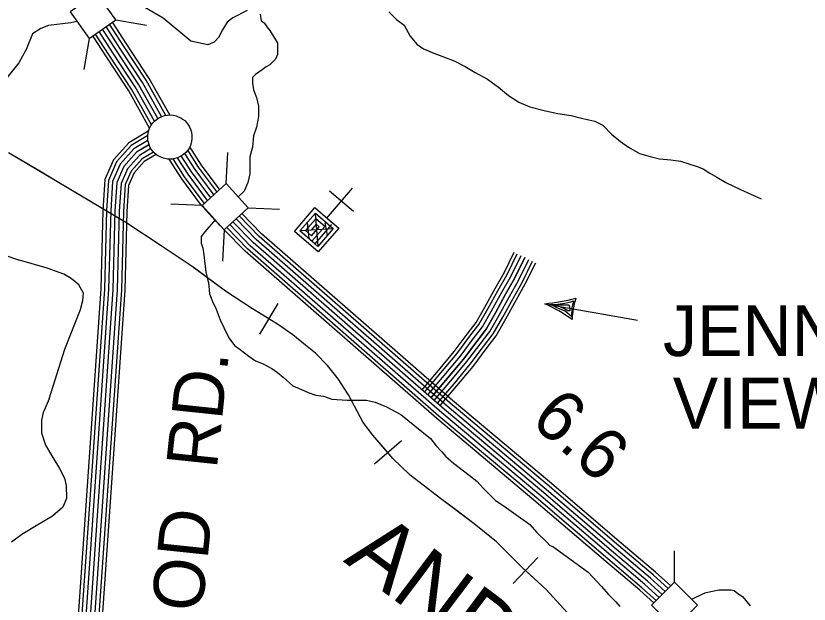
# Model space of a CAD drawing. Extents: x 1788175 to 1969470, y 584502 to 738744.
# Drawn here: x 1897454 to 1903219, y 657322 to 661596 of the extents above; entities that cross this region are included whole.
import ezdxf

# ---------------------------------------------------------------- set-up
doc = ezdxf.new("R2010")
doc.units = 0
for name, color, linetype in [('DESIGN - CONTOURS - Intermediate with optional Text', 7, 'Continuous'), ('DESIGN - ROW - Right-of-Way and Easement Labels', 7, 'Continuous'), ('DESIGN - TRAFFIC CONTROL PERMANENT - Signalization', 7, 'Continuous'), ('DESIGN - TRANSPORTATION - Text', 7, 'Continuous'), ('DESIGN - UTILITIES - Cable (Underground) with Text', 7, 'Continuous'), ('DESIGN - VEGETATION - Features with Text', 7, 'Continuous'), ('SURVEY - CENTERLINE - Preliminary Text', 7, 'Continuous'), ('SURVEY - DRAINAGE - Storm Sewer', 7, 'Continuous'), ('SURVEY - TRANSPORTATION - Roads', 7, 'Continuous'), ('SURVEY - VEGETATION - Features with Text', 7, 'Continuous')]:
    doc.layers.add(name, color=color, linetype=linetype)

msp = doc.modelspace()

# ---------------------------------------------------------------- linework, layer by layer
at = {"layer": 'DESIGN - CONTOURS - Intermediate with optional Text'}
for p, q in [((1899359.4, 659506.3), (1899225, 659283.8)), ((1900256, 658508.2), (1900059.5, 658338)), ((1901247, 657661.3), (1901069.5, 657471.4))]:
    msp.add_line(p, q, dxfattribs=at)
for points in [[(1901461.8, 657262), (1901307.1, 657427.2), (1901134.4, 657588.6), (1900947.9, 657774.2), (1900785, 657905.5), (1900540.5, 658089.4), (1900319.9, 658259.2), (1900194.9, 658380.2), (1900048.3, 658549.4), (1899979, 658642), (1899872.6, 658843), (1899795.6, 658959.6), (1899720.3, 659056.3), (1899631.1, 659145), (1899559.5, 659203.6), (1899466.2, 659278.3), (1899354.8, 659357.2), (1899173.7, 659466.6), (1898978.8, 659596.1), (1898742.3, 659770), (1898517.5, 659919.8), (1898253, 660093.8), (1897751.5, 660393.7), (1897401.4, 660601.8)], [(1897628.6, 660466.8), (1897401.4, 660601.8)], [(1898195.3, 660128.3), (1897751.5, 660393.7), (1897628.6, 660466.8)], [(1898747.1, 659766.4), (1898742.3, 659770), (1898517.5, 659919.8), (1898253, 660093.8), (1898195.3, 660128.3)], [(1899292.2, 659395), (1899173.7, 659466.6), (1898978.8, 659596.1), (1898747.1, 659766.4)], [(1899789.4, 658967.5), (1899720.3, 659056.3), (1899631.1, 659145), (1899559.5, 659203.6), (1899466.2, 659278.3), (1899354.8, 659357.2), (1899292.2, 659395)], [(1900157.7, 658423.1), (1900048.3, 658549.4), (1899979, 658642), (1899872.6, 658843), (1899795.6, 658959.6), (1899789.4, 658967.5)], [(1900661.1, 657998.7), (1900540.5, 658089.4), (1900319.9, 658259.2), (1900194.9, 658380.2), (1900157.7, 658423.1)], [(1901158.3, 657566.4), (1901134.4, 657588.6), (1900947.9, 657774.2), (1900785, 657905.5), (1900661.1, 657998.7)], [(1901612.9, 657089.2), (1901580.8, 657135), (1901461.8, 657262), (1901307.1, 657427.2), (1901158.3, 657566.4)]]:
    msp.add_lwpolyline(points, dxfattribs=at)
at = {"layer": 'DESIGN - ROW - Right-of-Way and Easement Labels'}
for p, q in [((1901299, 659505), (1901972.9, 659386.2)), ((1901333.6, 659498.8), (1901392.1, 659501.4)), ((1901381.4, 659477.5), (1901346.3, 659497.7)), ((1901346.3, 659497.7), (1901472, 659497)), ((1901392.1, 659501.4), (1901443.9, 659508.4)), ((1901443.9, 659508.4), (1901487.5, 659517.9)), ((1901472, 659497), (1901477.8, 659481)), ((1901487.5, 659517.9), (1901507.1, 659525.2)), ((1901507.1, 659525.2), (1901493.9, 659474.9)), ((1901446.7, 659450.9), (1901381.4, 659477.5)), ((1901435.9, 659469), (1901412.9, 659479.4)), ((1901465.5, 659454.1), (1901435.9, 659469)), ((1901492.4, 659411.7), (1901446.7, 659450.9)), ((1901480.5, 659453.6), (1901465.5, 659454.1)), ((1901477.8, 659481), (1901480.5, 659453.6)), ((1901493.9, 659474.9), (1901492.4, 659411.7))]:
    msp.add_line(p, q, dxfattribs=at)
for centre, radius, start, end in [((1901142.4, 661049.4), 1552.3, 275.78757, 284.21535), ((1902028.6, 659376.4), 532.3, 161.5708, 178.4292), ((1900706.9, 658251.4), 1386.4, 55.27927, 64.71781)]:
    msp.add_arc(centre, radius, start, end, dxfattribs=at)
at = {"layer": 'DESIGN - TRANSPORTATION - Text'}
for points in [[(1899136.5, 661634.9), (1899030.1, 661581.6), (1898989.9, 661549.9), (1898955.5, 661494.1), (1898927.1, 661438.2), (1898894.8, 661404.4), (1898848.7, 661386.7), (1898725, 661411.6), (1898523.8, 661578.9), (1898390.8, 661656.2)], [(1900164, 661625.5), (1900221.6, 661571.1), (1900275.2, 661528.6), (1900320.6, 661448.2), (1900368.1, 661389.8), (1900415.8, 661357.5), (1900491.6, 661324.9), (1900639.1, 661269.8), (1900718.7, 661229.2), (1900792.4, 661184.6), (1900881.9, 661135.9), (1900961.5, 661079.3), (1901035, 661018.7), (1901108.6, 660970.1), (1901190.3, 660935.5), (1901304, 660906.6), (1901393.8, 660888), (1901489.6, 660871.3), (1901575.5, 660850.6), (1901661.3, 660830), (1901719, 660801.6), (1901782.5, 660737), (1901848.1, 660684.5), (1901905.7, 660642.1), (1901985.3, 660597.4), (1902065.1, 660574.8), (1902133, 660558.3), (1902214.9, 660549.7), (1902284.8, 660541.2), (1902406.4, 660502.3), (1902450.3, 660484), (1902498, 660453.6), (1902547.8, 660423.2), (1902613.4, 660386.7), (1902721, 660335.9), (1902870.4, 660266.8)], [(1899230.7, 661608), (1899237.6, 661559.3), (1899258.5, 661545.4), (1899279.3, 661517.6), (1899300.2, 661489.8), (1899334.9, 661434.3), (1899355.8, 661399.5), (1899355.8, 661357.8), (1899355.8, 661316.1), (1899341.9, 661281.4), (1899300.2, 661239.7), (1899272.4, 661225.8), (1899244.6, 661205), (1899196, 661170.2), (1899175.1, 661149.4), (1899175.1, 661107.7), (1899182.1, 661059.1), (1899202.9, 661003.5), (1899216.8, 660941), (1899216.8, 660864.5), (1899202.9, 660788.1), (1899182.1, 660725.6), (1899175.1, 660642.2), (1899154.3, 660572.7), (1899154.3, 660447.7), (1899140.4, 660385.1), (1899112.6, 660322.6), (1899070.9, 660280.9)], [(1897898.4, 661555), (1897854.3, 661546.7), (1897691.2, 661525.3), (1897635.4, 661503.8), (1897575.8, 661465.9), (1897529, 661352.2), (1897476.3, 661254.4), (1897389.5, 661147), (1897329, 661079.3), (1897280.3, 661007.8), (1897261.4, 660944.7), (1897258.9, 660807.6), (1897286.1, 660709.3), (1897289, 660565.1), (1897265.7, 660399.1), (1897236.7, 660257.2), (1897233.9, 660153.1), (1897225.3, 660075.1), (1897228.7, 660009), (1897238.5, 659974.9), (1897258.2, 659938.7), (1897305.8, 659896.3), (1897373.5, 659857.8), (1897481.2, 659821)], [(1898902.2, 660113.3), (1898827.7, 660027.3), (1898799.9, 659992.6), (1898799.9, 659943.9), (1898813.8, 659909.2), (1898820.8, 659860.6), (1898827.7, 659798), (1898834.7, 659735.5), (1898848.6, 659673), (1898855.5, 659659.1), (1898862.5, 659575.7), (1898883.3, 659520.1), (1898911.1, 659464.5), (1898938.9, 659388.1), (1898966.7, 659332.5), (1899001.4, 659256.1), (1899043.1, 659200.5), (1899084.8, 659172.7), (1899147.3, 659124.1), (1899196, 659089.3), (1899251.5, 659068.5), (1899279.3, 659054.6), (1899314.1, 659033.8), (1899355.8, 659006), (1899397.4, 658971.2), (1899466.9, 658908.7), (1899529.5, 658880.9), (1899578.1, 658860.1), (1899633.7, 658839.2), (1899689.3, 658832.3), (1899751.8, 658811.4), (1899863, 658804.5), (1899918.5, 658804.5), (1899960.2, 658804.5), (1900001.9, 658804.5), (1900064.4, 658790.6), (1900147.8, 658755.8), (1900252, 658700.3), (1900404.9, 658575.2), (1900467.4, 658526.6), (1900509.1, 658471), (1900550.8, 658429.3), (1900578.6, 658394.5), (1900634.2, 658345.9), (1900780.1, 658234.7), (1900807.9, 658213.9), (1900849.6, 658165.3), (1900905.1, 658109.7), (1900939.9, 658074.9), (1900974.6, 658054.1), (1901002.4, 658033.3), (1901120.5, 657949.9), (1901169.2, 657915.1), (1901190, 657901.2), (1901238.7, 657845.7), (1901315.1, 657769.2), (1901335.9, 657748.4), (1901356.8, 657741.4), (1901613.8, 657553.8), (1901711.1, 657449.6), (1901759.7, 657394), (1901815.3, 657338.5), (1901843.1, 657303.7)], [(1897695.3, 658814.4), (1897810.9, 659173.4), (1897924.2, 659462), (1897941.9, 659529), (1897945.8, 659582.2), (1897912.4, 659643.2), (1897857, 659687.6), (1897804.1, 659720), (1897680.8, 659762), (1897481.2, 659821)], [(1897695.3, 658814.4), (1897659, 658729.6), (1897652.6, 658714.6), (1897640.2, 658658.7), (1897641.4, 658566.5), (1897668.7, 658476.3), (1897722, 658387.8), (1897771.4, 658307.4), (1897806.8, 658237), (1897820.4, 658182.9), (1897821.7, 658088.8), (1897795.2, 658026.9), (1897720.7, 657961.4), (1897602.3, 657892.1), (1897497.8, 657828.8), (1897423.4, 657773.3)], [(1902365, 657357.1), (1902367.7, 657357.6), (1902395.5, 657371.5), (1902423.3, 657385.4), (1902451.1, 657399.3), (1902471.9, 657406.2), (1902562.2, 657427), (1902576.1, 657427), (1902652.6, 657427), (1902673.4, 657420.1), (1902701.2, 657399.3), (1902735.9, 657378.4), (1902756.8, 657350.6), (1902791.5, 657308.9)]]:
    msp.add_lwpolyline(points, dxfattribs=at)
at = {"layer": 'DESIGN - UTILITIES - Cable (Underground) with Text'}
msp.add_line((1899907.2, 660174.2), (1899734.6, 660323.3), dxfattribs=at)
for points in [[(1899898.5, 660345.4), (1899710.5, 660124)], [(1899717.6, 660132.3), (1899714.3, 660128.4), (1899800.6, 660053.9), (1899651.5, 659881.3), (1899478.9, 660030.3), (1899628, 660202.9), (1899757.5, 660091.1), (1899754.9, 660088.1)], [(1899748.2, 660080.4), (1899627, 659940.1), (1899519.1, 660033.3), (1899631, 660162.8), (1899760.4, 660050.9), (1899648.6, 659921.5), (1899605.4, 659958.7), (1899698.6, 660066.6), (1899633.9, 660122.6), (1899559.4, 660036.2), (1899602.5, 659999), (1899658.4, 660063.7), (1899636.8, 660082.3), (1899599.6, 660039.2)], [(1899629.7, 660160.1), (1899649, 659923.7)], [(1899572.5, 660093.9), (1899582.9, 659980.9)], [(1899698.7, 660092.8), (1899717.6, 660003.1)], [(1899761.8, 660049.8), (1899516.9, 660034)]]:
    msp.add_lwpolyline(points, dxfattribs=at)
at = {"layer": 'SURVEY - CENTERLINE - Preliminary Text'}
for points in [[(1898513.9, 660864.2), (1898375.2, 661112.1), (1898210.6, 661362.4), (1898110, 661518.2)], [(1898544.5, 660873.1), (1898401.7, 661128.2), (1898236.6, 661379.3), (1898135.3, 661536.1)], [(1898572.3, 660876.1), (1898423.7, 661141.6), (1898258.2, 661393.3), (1898156.3, 661551)], [(1898425.6, 660781), (1898274.5, 661051), (1898112, 661298.1), (1898013.8, 661450.1)], [(1898440.7, 660804.7), (1898295.6, 661063.8), (1898132.7, 661311.6), (1898034, 661464.4)], [(1898461.6, 660830.7), (1898322.2, 661079.9), (1898158.7, 661328.5), (1898059.4, 661482.3)], [(1898486.4, 660850), (1898348.7, 661096), (1898184.7, 661345.5), (1898084.7, 661500.3)], [(1898936.1, 660334.5), (1898932.6, 660338.5), (1898803.8, 660512.5), (1898719.2, 660643.7)], [(1898871.2, 660275.4), (1898864.2, 660283.5), (1898731.6, 660462.6), (1898656.4, 660579.2)], [(1898894.2, 660296.3), (1898888.4, 660302.9), (1898757.1, 660480.3), (1898681.6, 660597.4)], [(1898917.1, 660317.2), (1898912.5, 660322.4), (1898782.7, 660497.9), (1898703.6, 660620.5)], [(1898939.9, 660071.8), (1898877.6, 660136.2), (1898796.6, 660229.1), (1898660.3, 660413.3), (1898568.3, 660555.8)], [(1898825.3, 660233.7), (1898815.8, 660244.6), (1898680.6, 660427.4), (1898597, 660557.1)], [(1898848.3, 660254.6), (1898840, 660264.1), (1898706.1, 660445), (1898628.8, 660564.9)], [(1902173.5, 657414), (1902065.7, 657511.2), (1901817.1, 657721.5), (1901294.7, 658167.7), (1900589.7, 658759.3), (1899200.8, 659971.4), (1899055.4, 660121.7)], [(1902195.4, 657436), (1902086.1, 657534.6), (1901837.2, 657745.1), (1901314.7, 658191.4), (1900609.9, 658782.8), (1899222.2, 659993.9), (1899078.3, 660142.6)], [(1902213.6, 657454.2), (1902103, 657553.9), (1901853.8, 657764.7), (1901331.4, 658211), (1900626.6, 658802.4), (1899239.9, 660012.6), (1899097.4, 660159.9)], [(1902129.6, 657370.1), (1902024.9, 657464.5), (1901777, 657674.2), (1901254.7, 658120.4), (1900549.4, 658712.2), (1899158.1, 659926.4), (1899009.5, 660080)], [(1902151.5, 657392.1), (1902045.3, 657487.9), (1901797, 657697.9), (1901274.7, 658144.1), (1900569.5, 658735.7), (1899179.5, 659948.9), (1899032.4, 660100.9)], [(1902090.1, 657330.7), (1901988.3, 657422.6), (1901740.9, 657631.8), (1901218.7, 658077.9), (1900513.2, 658669.8), (1899119.7, 659886), (1898968.2, 660042.5)], [(1902107.6, 657348.2), (1902004.5, 657441.2), (1901756.9, 657650.6), (1901234.6, 658096.7), (1900529.2, 658688.6), (1899136.7, 659903.9), (1898986.5, 660059.2)]]:
    msp.add_lwpolyline(points, dxfattribs=at)
at = {"layer": 'SURVEY - DRAINAGE - Storm Sewer'}
for p, q in [((1898180.3, 661568), (1898404.2, 661529.8)), ((1897986.4, 661430.7), (1897948.2, 661206.8)), ((1898983.2, 660377.3), (1898994.1, 660604.2)), ((1898807.5, 660217.5), (1898580.6, 660228.3)), ((1899143.1, 660201.5), (1899370, 660190.7)), ((1898967.2, 660041.7), (1898956.4, 659814.9)), ((1902240.8, 657481.4), (1902240.8, 657708.5))]:
    msp.add_line(p, q, dxfattribs=at)
for points in [[(1897849.1, 661624.6), (1897986.4, 661430.7), (1898180.3, 661568), (1898043, 661761.9)], [(1898807.5, 660217.5), (1898967.3, 660041.7), (1899143.1, 660201.5), (1898983.2, 660377.3)], [(1902072.8, 657313.3), (1902240.8, 657145.4), (1902408.8, 657313.3), (1902240.8, 657481.4)]]:
    msp.add_lwpolyline(points, close=True, dxfattribs=at)
at = {"layer": 'SURVEY - TRANSPORTATION - Roads'}
for points in [[(1898415.4, 660757.7), (1898275.6, 660674.2), (1898164.9, 660550.6), (1898101.7, 660406.4), (1898087.1, 660182.4), (1898071.9, 659612.1), (1897700.6, 654264.5)], [(1898413.3, 660726.5), (1898292.2, 660654.1), (1898186.8, 660536.5), (1898127, 660400.2), (1898112.8, 660181.2), (1898097.6, 659610.9), (1897726.2, 654262.7)], [(1898413.5, 660690.5), (1898312.1, 660629.9), (1898213.2, 660519.5), (1898157.6, 660392.7), (1898143.7, 660179.8), (1898128.5, 659609.4), (1897757.1, 654260.6)], [(1898423.3, 660660.3), (1898332.1, 660605.7), (1898239.6, 660502.5), (1898188.2, 660385.3), (1898174.7, 660178.3), (1898159.5, 659607.9), (1897788.1, 654258.4)], [(1898415.6, 660655.7), (1898332.1, 660605.7), (1898239.6, 660502.5), (1898188.2, 660385.3), (1898174.7, 660178.3), (1898159.5, 659607.9), (1897788.1, 654258.4)], [(1898435.6, 660631.5), (1898352, 660581.5), (1898266, 660485.5), (1898218.8, 660377.8), (1898205.7, 660176.9), (1898190.5, 659606.4), (1897819, 654256.3)], [(1898453.6, 660606.2), (1898372, 660557.4), (1898292.4, 660468.5), (1898249.4, 660370.4), (1898236.7, 660175.5), (1898221.4, 659604.9), (1897849.9, 654254.2)], [(1898472.9, 660588.9), (1898387.9, 660538.1), (1898313.5, 660455), (1898273.7, 660364.4), (1898261.4, 660174.4), (1898246.1, 659603.7), (1897874.6, 654252.4)], [(1900404.9, 658877.6), (1900525, 659019.7), (1900640.3, 659156.9), (1900734.1, 659282.8), (1900799.5, 659368.2), (1900863.2, 659480.2), (1900938.1, 659615.6), (1901002, 659729.5), (1901076.1, 659879.1)], [(1900423.8, 658861.6), (1900543.9, 659003.7), (1900659.7, 659141.6), (1900753.8, 659267.9), (1900820.1, 659354.5), (1900884.7, 659468.1), (1900959.7, 659603.5), (1901023.8, 659718), (1901098.3, 659868.2)], [(1900447.5, 658841.6), (1900567.6, 658983.8), (1900684, 659122.3), (1900778.5, 659249.2), (1900846, 659337.3), (1900911.8, 659452.9), (1900986.7, 659588.5), (1901051.3, 659703.5), (1901126.1, 659854.4)], [(1901153.8, 659840.6), (1901078.7, 659689), (1901013.8, 659573.4), (1900938.8, 659437.8), (1900871.9, 659320.1), (1900803.3, 659230.5), (1900708.3, 659103.1), (1900591.3, 658963.8), (1900471.1, 658821.6)], [(1900471.1, 658821.6), (1900591.3, 658963.8), (1900708.3, 659103.1), (1900803.3, 659230.5), (1900871.9, 659320.1), (1900938.8, 659437.8), (1901013.8, 659573.4), (1901078.7, 659689), (1901153.8, 659840.6)], [(1900494.8, 658801.6), (1900615, 658943.8), (1900732.6, 659083.8), (1900828, 659211.8), (1900897.8, 659303), (1900965.9, 659422.6), (1901040.9, 659558.3), (1901106.1, 659674.5), (1901181.6, 659826.9)], [(1900518.5, 658781.6), (1900638.7, 658923.8), (1900757, 659064.6), (1900852.7, 659193.2), (1900923.7, 659285.8), (1900992.9, 659407.4), (1901068, 659543.2), (1901133.5, 659660.1), (1901209.4, 659813.1)], [(1900538.1, 658765), (1900658.4, 658907.3), (1900777.1, 659048.6), (1900873.2, 659177.6), (1900945.2, 659271.5), (1901015.3, 659394.9), (1901090.5, 659530.7), (1901156.3, 659648.1), (1901232.4, 659801.7)]]:
    msp.add_lwpolyline(points, dxfattribs=at)
at = {"layer": 'SURVEY - VEGETATION - Features with Text'}
msp.add_lwpolyline([(1898450.3, 660819.9), (1898461.4, 660830.5), (1898475.6, 660843.3), (1898492, 660853.5), (1898510.3, 660862.9), (1898533.6, 660871.5), (1898555.9, 660874.9), (1898573.8, 660876.2), (1898600.9, 660873.9), (1898619.6, 660869.3), (1898634.6, 660863.4), (1898652.2, 660855.1), (1898666.5, 660846.6), (1898681.7, 660835.1), (1898695.6, 660820.8), (1898706.3, 660805.6), (1898715.2, 660789.4), (1898724.2, 660773), (1898730.1, 660752.1), (1898733.6, 660724.8), (1898733.6, 660705.6), (1898731.2, 660684.2), (1898724.8, 660661.6), (1898718.6, 660641.7), (1898705.8, 660623.2), (1898690.4, 660604.6), (1898672.4, 660590), (1898650.4, 660575.1), (1898630.2, 660565.3), (1898610.6, 660559.6), (1898589.5, 660555.7), (1898556.9, 660555.9), (1898528.4, 660561.8), (1898503.2, 660571.9), (1898479.5, 660585.2), (1898459.8, 660601.2), (1898444.5, 660617.3), (1898431.6, 660637.9), (1898420.3, 660668.3), (1898413.7, 660689.8), (1898413.3, 660723.1), (1898414.9, 660749.5), (1898425.4, 660780.6), (1898436.8, 660802.1)], close=True, dxfattribs=at)

# ---------------------------------------------------------------- texts
at = {"layer": 'DESIGN - ROW - Right-of-Way and Easement Labels'}
for s, p in [('JENNINGS', (1902157.3, 659124.2)), ('VIEW DR.', (1902228, 658597.6))]:
    msp.add_text(s, height=370, dxfattribs=at).set_placement(p)
for s, p in [('RD.', (1898914.4, 658298.1)), ('GREENWOOD', (1898533.8, 654660.3))]:
    msp.add_text(s, height=370, rotation=83.99928, dxfattribs=at).set_placement(p)
at = {"layer": 'DESIGN - TRAFFIC CONTROL PERMANENT - Signalization'}
msp.add_text('6.6', height=369.6, rotation=318.88746, dxfattribs=at).set_placement((1901182.9, 658641.9))
at = {"layer": 'DESIGN - VEGETATION - Features with Text'}
msp.add_text('AND', height=475, rotation=323.04364, dxfattribs=at).set_placement((1899828.8, 657633.8))

doc.saveas('drawing.dxf')
